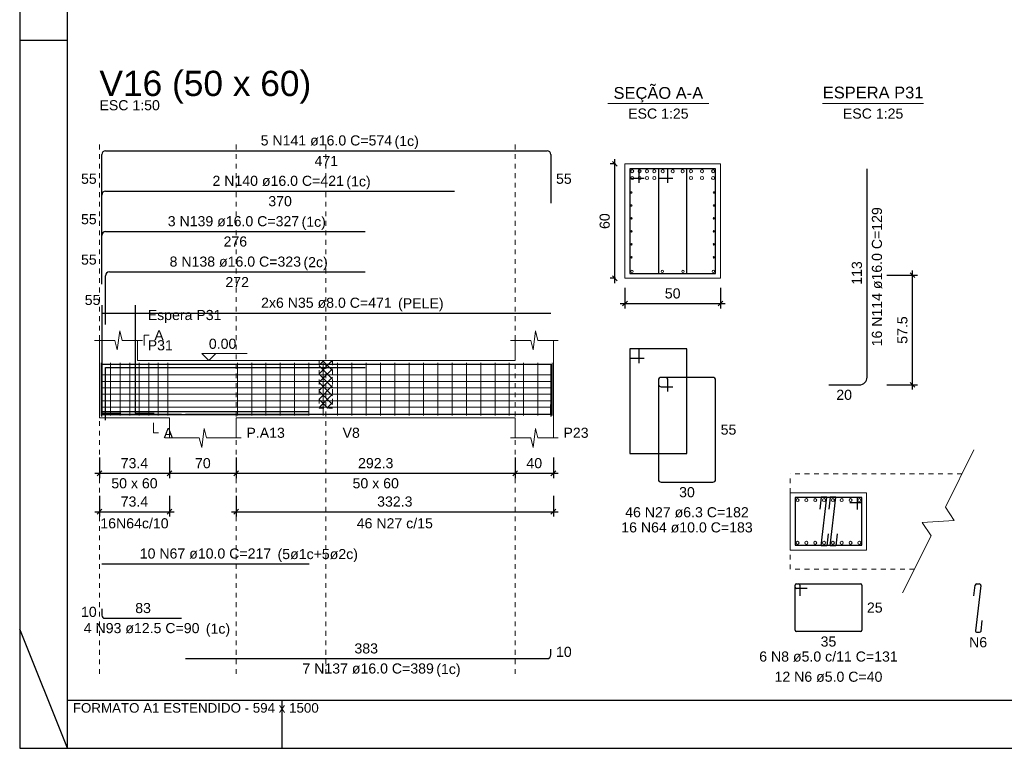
# Model space of a CAD drawing. Header units: millimetres. Extents: x 10 to 1250, y -62 to 528.
# Tile 834 of 909: x 790 to 811, y 69 to 84. Entities that reach past the tile are written whole.
import ezdxf

# ---------------------------------------------------------------- set-up
doc = ezdxf.new("R2010")
doc.units = ezdxf.units.MM
doc.header["$LTSCALE"] = 0.05
doc.linetypes.add('DOT', pattern=[6.35, 0, -6.35])
for name, color, linetype, lineweight in [('Descrição da armadura', 7, 'Continuous', 5), ('DT-Arm complementar', 5, 'Continuous', 5), ('DT-Barras na forma', 2, 'Continuous', 30), ('DT-Barras no corte', 5, 'Continuous', 5), ('DT-Barras rebatidas', 2, 'Continuous', 30), ('DT-Cotas', 9, 'Continuous', 5), ('DT-Forma', 5, 'Continuous', 5), ('DT-Hachura intersecção vigas', 9, 'Continuous', 5), ('DT-Pontilhado', 9, 'DOT', 5), ('DT-Textos', 7, 'Continuous', 5), ('DT-Título', 3, 'Continuous', 20), ('Textos armaduras', 7, 'Continuous', 5)]:
    doc.layers.add(name, color=color, linetype=linetype, lineweight=lineweight)
doc.layers.add('FOLHA_PADRÃO', color=7, linetype='Continuous')
doc.styles.add('Arial', font='arial.ttf')
doc.styles.get("Standard").update_dxf_attribs({"font": 'arial.ttf'})
doc.dimstyles.new('UM_25.000000', dxfattribs={"dimtxt": 0.18, "dimasz": 0.1, "dimexe": 0.1, "dimexo": 0.2, "dimgap": 0, "dimtad": 1, "dimtih": 1, "dimtoh": 1, "dimdec": 1, "dimlfac": 25, "dimzin": 0, "dimdsep": 46, "dimtxsty": 'Standard', "dimcen": 0.09, "dimdle": 0.1, "dimadec": 1, "dimazin": 2, "dimtfac": 1, "dimtdec": 4, "dimtofl": 0, "dimtmove": 0, "dimatfit": 3, "dimfxl": 1, "dimtolj": 1, "dimarcsym": 0})
doc.dimstyles.new('UM_50.000000', dxfattribs={"dimtxt": 0.18, "dimasz": 0.1, "dimexe": 0.1, "dimexo": 0.2, "dimgap": 0.1, "dimtad": 1, "dimdec": 1, "dimlfac": 50, "dimzin": 0, "dimdsep": 46, "dimtxsty": 'Standard', "dimblk": 'OBLIQUE', "dimcen": 0.09, "dimdle": 0.1, "dimadec": 1, "dimazin": 2, "dimtfac": 1, "dimtdec": 1, "dimtofl": 0, "dimtmove": 0, "dimatfit": 3, "dimldrblk": 'OBLIQUE', "dimfxl": 1, "dimtolj": 1, "dimarcsym": 1})

# ---------------------------------------------------------------- blocks, each defined once
blk = doc.blocks.new('A1EST. 1500')
at = {"layer": 'FOLHA_PADRÃO', "color": 1, "linetype": 'Continuous'}
for p, q in [((0, 59.4), (0, 0)), ((1, 0), (1, 1)), ((5.5, 0), (5.5, 1)), ((0, 0), (150.008, 0))]:
    blk.add_line(p, q, dxfattribs=at)
at = {"layer": 'FOLHA_PADRÃO', "color": 1}
for p, q in [((1, 14.85), (0, 14.85)), ((1, 0), (0, 2.5))]:
    blk.add_line(p, q, dxfattribs=at)
at = {"layer": 'FOLHA_PADRÃO', "color": 6, "linetype": 'Continuous'}
blk.add_lwpolyline([(149, 58.4), (149, 1), (1, 1), (1, 58.4), (149, 58.4)], dxfattribs=at)
at = {"layer": 'FOLHA_PADRÃO', "color": 7, "style": 'Arial'}
blk.add_text('FORMATO A1 ESTENDIDO - 594 x 1500', height=0.2, dxfattribs=at).set_placement((1.114, 0.748))
blk = doc.blocks.new('_Oblique')
at = {"color": 0, "linetype": 'ByBlock', "lineweight": -2}
blk.add_line((-0.5, -0.5), (0.5, 0.5), dxfattribs=at)
blk = doc.blocks.new('*D1218')
at = {"layer": 'Defpoints', "color": 0, "transparency": 16777216}
for p in [(791.947, 74.831), (793.415, 74.831), (793.415, 74.301)]:
    blk.add_point(p, dxfattribs=at)
at = {"layer": 'DT-Cotas', "color": 0, "lineweight": -2, "transparency": 16777216}
for p, q in [((791.947, 74.631), (791.947, 74.201)), ((793.415, 74.631), (793.415, 74.201)), ((791.847, 74.301), (793.515, 74.301))]:
    blk.add_line(p, q, dxfattribs=at)
at = {"layer": 'DT-Cotas', "color": 0, "lineweight": -2, "transparency": 16777216, "xscale": 0.1, "yscale": 0.1, "zscale": 0.1, "rotation": 180}
blk.add_blockref('_Oblique', (791.947, 74.301), dxfattribs=at)
at = {"layer": 'DT-Cotas', "color": 0, "lineweight": -2, "transparency": 16777216, "xscale": 0.1, "yscale": 0.1, "zscale": 0.1}
blk.add_blockref('_Oblique', (793.415, 74.301), dxfattribs=at)
at = {"layer": 'DT-Cotas', "transparency": 16777216, "insert": (792.681, 74.513), "char_height": 0.2118, "attachment_point": 5, "rotation": 0.0057, "style": 'Arial'}
blk.add_mtext('\\A1;73.4', dxfattribs=at)
blk = doc.blocks.new('*D1219')
at = {"layer": 'Defpoints', "color": 0, "transparency": 16777216}
for p in [(793.415, 74.831), (794.815, 74.831), (794.815, 74.301)]:
    blk.add_point(p, dxfattribs=at)
at = {"layer": 'DT-Cotas', "color": 0, "lineweight": -2, "transparency": 16777216}
for p, q in [((793.415, 74.631), (793.415, 74.201)), ((794.815, 74.631), (794.815, 74.201)), ((793.315, 74.301), (794.915, 74.301))]:
    blk.add_line(p, q, dxfattribs=at)
at = {"layer": 'DT-Cotas', "color": 0, "lineweight": -2, "transparency": 16777216, "xscale": 0.1, "yscale": 0.1, "zscale": 0.1, "rotation": 180}
blk.add_blockref('_Oblique', (793.415, 74.301), dxfattribs=at)
at = {"layer": 'DT-Cotas', "color": 0, "lineweight": -2, "transparency": 16777216, "xscale": 0.1, "yscale": 0.1, "zscale": 0.1}
blk.add_blockref('_Oblique', (794.815, 74.301), dxfattribs=at)
at = {"layer": 'DT-Cotas', "transparency": 16777216, "insert": (794.115, 74.513), "char_height": 0.2118, "attachment_point": 5, "rotation": 0.0057, "style": 'Arial'}
blk.add_mtext('\\A1;70', dxfattribs=at)
blk = doc.blocks.new('*D1220')
at = {"layer": 'Defpoints', "color": 0, "transparency": 16777216}
for p in [(794.815, 74.831), (800.661, 74.831), (800.661, 74.301)]:
    blk.add_point(p, dxfattribs=at)
at = {"layer": 'DT-Cotas', "color": 0, "lineweight": -2, "transparency": 16777216}
for p, q in [((794.815, 74.631), (794.815, 74.201)), ((800.661, 74.631), (800.661, 74.201)), ((794.715, 74.301), (800.761, 74.301))]:
    blk.add_line(p, q, dxfattribs=at)
at = {"layer": 'DT-Cotas', "color": 0, "lineweight": -2, "transparency": 16777216, "xscale": 0.1, "yscale": 0.1, "zscale": 0.1, "rotation": 180}
blk.add_blockref('_Oblique', (794.815, 74.301), dxfattribs=at)
at = {"layer": 'DT-Cotas', "color": 0, "lineweight": -2, "transparency": 16777216, "xscale": 0.1, "yscale": 0.1, "zscale": 0.1}
blk.add_blockref('_Oblique', (800.661, 74.301), dxfattribs=at)
at = {"layer": 'DT-Cotas', "transparency": 16777216, "insert": (797.738, 74.513), "char_height": 0.2118, "attachment_point": 5, "rotation": 0.0057, "style": 'Arial'}
blk.add_mtext('\\A1;292.3', dxfattribs=at)
blk = doc.blocks.new('*D1221')
at = {"layer": 'Defpoints', "color": 0, "transparency": 16777216}
for p in [(800.661, 74.831), (801.461, 74.831), (801.461, 74.301)]:
    blk.add_point(p, dxfattribs=at)
at = {"layer": 'DT-Cotas', "color": 0, "lineweight": -2, "transparency": 16777216}
for p, q in [((800.661, 74.631), (800.661, 74.201)), ((801.461, 74.631), (801.461, 74.201)), ((800.561, 74.301), (801.561, 74.301))]:
    blk.add_line(p, q, dxfattribs=at)
at = {"layer": 'DT-Cotas', "color": 0, "lineweight": -2, "transparency": 16777216, "xscale": 0.1, "yscale": 0.1, "zscale": 0.1, "rotation": 180}
blk.add_blockref('_Oblique', (800.661, 74.301), dxfattribs=at)
at = {"layer": 'DT-Cotas', "color": 0, "lineweight": -2, "transparency": 16777216, "xscale": 0.1, "yscale": 0.1, "zscale": 0.1}
blk.add_blockref('_Oblique', (801.461, 74.301), dxfattribs=at)
at = {"layer": 'DT-Cotas', "transparency": 16777216, "insert": (801.061, 74.513), "char_height": 0.2118, "attachment_point": 5, "rotation": 0.0057, "style": 'Arial'}
blk.add_mtext('\\A1;40', dxfattribs=at)
blk = doc.blocks.new('*D1222')
at = {"layer": 'Defpoints', "color": 0, "transparency": 16777216}
for p in [(791.947, 74.026), (793.415, 74.026), (793.415, 73.496)]:
    blk.add_point(p, dxfattribs=at)
at = {"layer": 'DT-Cotas', "color": 0, "lineweight": -2, "transparency": 16777216}
for p, q in [((791.947, 73.826), (791.947, 73.396)), ((793.415, 73.826), (793.415, 73.396)), ((791.847, 73.496), (793.515, 73.496))]:
    blk.add_line(p, q, dxfattribs=at)
at = {"layer": 'DT-Cotas', "color": 0, "lineweight": -2, "transparency": 16777216, "xscale": 0.1, "yscale": 0.1, "zscale": 0.1, "rotation": 180}
blk.add_blockref('_Oblique', (791.947, 73.496), dxfattribs=at)
at = {"layer": 'DT-Cotas', "color": 0, "lineweight": -2, "transparency": 16777216, "xscale": 0.1, "yscale": 0.1, "zscale": 0.1}
blk.add_blockref('_Oblique', (793.415, 73.496), dxfattribs=at)
at = {"layer": 'DT-Cotas', "transparency": 16777216, "insert": (792.681, 73.708), "char_height": 0.2118, "attachment_point": 5, "rotation": 0.0057, "style": 'Arial'}
blk.add_mtext('\\A1;73.4', dxfattribs=at)
blk = doc.blocks.new('*D1223')
at = {"layer": 'Defpoints', "color": 0, "transparency": 16777216}
for p in [(794.815, 74.026), (801.461, 74.026), (801.461, 73.496)]:
    blk.add_point(p, dxfattribs=at)
at = {"layer": 'DT-Cotas', "color": 0, "lineweight": -2, "transparency": 16777216}
for p, q in [((794.815, 73.826), (794.815, 73.396)), ((801.461, 73.826), (801.461, 73.396)), ((794.715, 73.496), (801.561, 73.496))]:
    blk.add_line(p, q, dxfattribs=at)
at = {"layer": 'DT-Cotas', "color": 0, "lineweight": -2, "transparency": 16777216, "xscale": 0.1, "yscale": 0.1, "zscale": 0.1, "rotation": 180}
blk.add_blockref('_Oblique', (794.815, 73.496), dxfattribs=at)
at = {"layer": 'DT-Cotas', "color": 0, "lineweight": -2, "transparency": 16777216, "xscale": 0.1, "yscale": 0.1, "zscale": 0.1}
blk.add_blockref('_Oblique', (801.461, 73.496), dxfattribs=at)
at = {"layer": 'DT-Cotas', "transparency": 16777216, "insert": (798.138, 73.708), "char_height": 0.2118, "attachment_point": 5, "rotation": 0.0057, "style": 'Arial'}
blk.add_mtext('\\A1;332.3', dxfattribs=at)
blk = doc.blocks.new('*D1215')
at = {"layer": 'Defpoints', "color": 0, "transparency": 16777216}
for p in [(802.75, 80.791), (802.962, 80.791), (802.962, 78.391)]:
    blk.add_point(p, dxfattribs=at)
at = {"layer": 'DT-Cotas', "color": 0, "lineweight": -2, "transparency": 16777216}
for p, q in [((802.762, 80.791), (802.65, 80.791)), ((802.75, 78.291), (802.75, 80.891)), ((802.762, 78.391), (802.65, 78.391))]:
    blk.add_line(p, q, dxfattribs=at)
at = {"layer": 'DT-Cotas', "color": 0, "lineweight": -2, "transparency": 16777216, "xscale": 0.1, "yscale": 0.1, "zscale": 0.1}
for p, rotation in [((802.75, 80.791), 90), ((802.75, 78.391), 270)]:
    blk.add_blockref('_Oblique', p, dxfattribs=dict(at, rotation=rotation))
at = {"layer": 'DT-Cotas', "transparency": 16777216, "insert": (802.538, 79.591), "char_height": 0.2118, "attachment_point": 5, "rotation": 90, "style": 'Arial'}
blk.add_mtext('\\A1;60', dxfattribs=at)
blk = doc.blocks.new('*D1216')
at = {"layer": 'Defpoints', "color": 0, "transparency": 16777216}
for p in [(802.962, 78.391), (804.962, 78.391), (804.962, 77.861)]:
    blk.add_point(p, dxfattribs=at)
at = {"layer": 'DT-Cotas', "color": 0, "lineweight": -2, "transparency": 16777216}
for p, q in [((802.962, 78.191), (802.962, 77.761)), ((804.962, 78.191), (804.962, 77.761)), ((802.862, 77.861), (805.062, 77.861))]:
    blk.add_line(p, q, dxfattribs=at)
at = {"layer": 'DT-Cotas', "color": 0, "lineweight": -2, "transparency": 16777216, "xscale": 0.1, "yscale": 0.1, "zscale": 0.1, "rotation": 180}
blk.add_blockref('_Oblique', (802.962, 77.861), dxfattribs=at)
at = {"layer": 'DT-Cotas', "color": 0, "lineweight": -2, "transparency": 16777216, "xscale": 0.1, "yscale": 0.1, "zscale": 0.1}
blk.add_blockref('_Oblique', (804.962, 77.861), dxfattribs=at)
at = {"layer": 'DT-Cotas', "transparency": 16777216, "insert": (803.962, 78.073), "char_height": 0.2118, "attachment_point": 5, "rotation": 0.0057, "style": 'Arial'}
blk.add_mtext('\\A1;50', dxfattribs=at)
blk = doc.blocks.new('*D1230')
at = {"layer": 'Defpoints', "color": 0, "transparency": 16777216}
for p in [(808.248, 78.456), (808.99, 78.456), (808.248, 76.156)]:
    blk.add_point(p, dxfattribs=at)
at = {"layer": 'DT-Cotas', "color": 0, "lineweight": -2, "transparency": 16777216}
for p, q in [((808.448, 78.456), (809.09, 78.456)), ((808.99, 76.056), (808.99, 78.556)), ((808.448, 76.156), (809.09, 76.156))]:
    blk.add_line(p, q, dxfattribs=at)
at = {"layer": 'DT-Cotas', "color": 0, "lineweight": -2, "transparency": 16777216, "xscale": 0.1, "yscale": 0.1, "zscale": 0.1}
for p, rotation in [((808.99, 78.456), 90), ((808.99, 76.156), 270)]:
    blk.add_blockref('_Oblique', p, dxfattribs=dict(at, rotation=rotation))
at = {"layer": 'DT-Cotas', "transparency": 16777216, "insert": (808.778, 77.306), "char_height": 0.2118, "attachment_point": 5, "rotation": 90, "style": 'Arial'}
blk.add_mtext('\\A1;57.5', dxfattribs=at)

msp = doc.modelspace()

# ---------------------------------------------------------------- hatches: boundary and pattern name
at = {"layer": 'DT-Hachura intersecção vigas', "linetype": 'Continuous'}
h = msp.add_hatch(dxfattribs=at)
h.set_pattern_fill('ANSI37', color=256, style=0)
h.set_pattern_definition([(45, (788.06101, 54.64176), (-0.08838835, 0.08838835), []), (135, (788.06101, 54.64176), (-0.08838835, -0.08838835), [])])
h.paths.add_polyline_path([(796.5509, 75.666), (796.8309, 75.666), (796.8309, 76.666), (796.5509, 76.666), (796.5509, 75.666)])

# ---------------------------------------------------------------- linework, layer by layer
at = {"layer": 'DT-Arm complementar'}
for p, q in [((791.9811, 75.516), (791.9811, 76.616)), ((792.1811, 75.516), (792.1811, 76.616)), ((792.3811, 75.516), (792.3811, 76.616)), ((792.5811, 75.516), (792.5811, 76.616)), ((792.7811, 75.516), (792.7811, 76.616)), ((792.9811, 75.516), (792.9811, 76.616)), ((793.1811, 75.516), (793.1811, 76.616)), ((793.3811, 75.516), (793.3811, 76.616)), ((794.8381, 75.516), (794.8381, 76.616)), ((795.1381, 75.516), (795.1381, 76.616)), ((795.4381, 75.516), (795.4381, 76.616)), ((795.7381, 75.516), (795.7381, 76.616)), ((796.0381, 75.516), (796.0381, 76.616)), ((796.3381, 75.516), (796.3381, 76.616)), ((796.6381, 75.516), (796.6381, 76.616)), ((796.9381, 75.516), (796.9381, 76.616)), ((797.2381, 75.516), (797.2381, 76.616)), ((797.5381, 75.516), (797.5381, 76.616)), ((797.8381, 75.516), (797.8381, 76.616)), ((798.1381, 75.516), (798.1381, 76.616)), ((798.4381, 75.516), (798.4381, 76.616)), ((798.7381, 75.516), (798.7381, 76.616)), ((799.0381, 75.516), (799.0381, 76.616)), ((799.3381, 75.516), (799.3381, 76.616)), ((799.6381, 75.516), (799.6381, 76.616)), ((799.9381, 75.516), (799.9381, 76.616)), ((800.2381, 75.516), (800.2381, 76.616)), ((800.5381, 75.516), (800.5381, 76.616)), ((800.8381, 75.516), (800.8381, 76.616)), ((801.1381, 75.516), (801.1381, 76.616)), ((801.4381, 75.516), (801.4381, 76.616)), ((791.9969, 76.3662), (801.4109, 76.3662)), ((791.9969, 76.2303), (801.4109, 76.2303)), ((791.9969, 76.0945), (801.4109, 76.0945)), ((791.9969, 75.9586), (801.4109, 75.9586)), ((791.9969, 75.8227), (801.4109, 75.8227)), ((791.9969, 75.6869), (801.4109, 75.6869))]:
    msp.add_line(p, q, dxfattribs=at)
at = {"layer": 'DT-Barras na forma'}
for p, q in [((803.2618, 80.6909), (803.0618, 80.6909)), ((803.0618, 80.6909), (803.0618, 78.4909)), ((804.2618, 80.6909), (803.0618, 80.6909)), ((803.0618, 80.6909), (803.0618, 80.4909)), ((803.0618, 80.4909), (803.3618, 80.4909)), ((803.2618, 80.3909), (803.2618, 80.6909)), ((803.8618, 80.6909), (803.6618, 80.6909)), ((803.6618, 80.6909), (803.6618, 78.4909)), ((804.8618, 80.6909), (803.6618, 80.6909)), ((803.6618, 80.6909), (803.6618, 80.4909)), ((803.6618, 80.4909), (803.9618, 80.4909)), ((803.8618, 80.3909), (803.8618, 80.6909)), ((804.2618, 78.4909), (804.2618, 80.6909)), ((804.8618, 78.4909), (804.8618, 80.6909)), ((803.0618, 78.4909), (804.2618, 78.4909)), ((803.6618, 78.4909), (804.8618, 78.4909))]:
    msp.add_line(p, q, dxfattribs=at)
for points in [[(791.9969, 77.8315), (791.9969, 75.564), (792.3969, 75.564)], [(792.6969, 77.8315), (792.6969, 75.564), (793.0969, 75.564)], [(791.9969, 75.49), (791.9969, 76.59), (797.5153, 76.59)], [(791.9969, 75.49), (791.9969, 76.59), (799.3909, 76.59)], [(791.9969, 75.49), (791.9969, 76.59), (801.4109, 76.59), (801.4109, 75.49)], [(792.0745, 75.418), (792.0745, 76.518), (797.5153, 76.518)], [(793.7478, 75.542), (801.4109, 75.542), (801.4109, 75.742)], [(791.9969, 75.7385), (791.9969, 75.5385), (793.6653, 75.5385)], [(791.9969, 75.596), (796.3422, 75.596)], [(791.9969, 75.536), (796.3422, 75.536)], [(807.6775, 73.6911), (807.9275, 73.6911), (807.9275, 73.7911), (806.5275, 73.7911), (806.5275, 72.7911), (807.9275, 72.7911), (807.9275, 73.7911), (807.8275, 73.7911), (807.8275, 73.5411)], [(807.2214, 73.0315), (807.1929, 72.7831), (807.0761, 72.7831), (807.1929, 73.7991), (807.0761, 73.7991), (807.0475, 73.5507)], [(807.4074, 73.0315), (807.3789, 72.7831), (807.2621, 72.7831), (807.3789, 73.7991), (807.2621, 73.7991), (807.2335, 73.5507)]]:
    msp.add_lwpolyline(points, dxfattribs=at)
at = {"layer": 'DT-Barras no corte'}
for centre, radius in [((803.1138, 80.6389), 0.032), ((803.1138, 80.4949), 0.032), ((803.2684, 80.6389), 0.032), ((803.2684, 80.4949), 0.032), ((803.4229, 80.6389), 0.032), ((803.4229, 80.4949), 0.032), ((803.5775, 80.6389), 0.032), ((803.5775, 80.4949), 0.032), ((803.7527, 80.6389), 0.032), ((803.9618, 80.6389), 0.032), ((804.1708, 80.6389), 0.032), ((804.346, 80.6389), 0.032), ((804.346, 80.4949), 0.032), ((804.5779, 80.6389), 0.032), ((804.5779, 80.4949), 0.032), ((804.5779, 80.4949), 0.032), ((804.8098, 80.6389), 0.032), ((804.8098, 80.4949), 0.032), ((803.0978, 80.1911), 0.016), ((804.8258, 80.1911), 0.016), ((803.0978, 79.9194), 0.016), ((804.8258, 79.9194), 0.016), ((803.0978, 79.6477), 0.016), ((804.8258, 79.6477), 0.016), ((803.0978, 79.376), 0.016), ((804.8258, 79.376), 0.016), ((803.0978, 79.1043), 0.016), ((804.8258, 79.1043), 0.016), ((803.0978, 78.8326), 0.016), ((804.8258, 78.8326), 0.016), ((803.1068, 78.5359), 0.025), ((803.7457, 78.5359), 0.025), ((804.1778, 78.5359), 0.025), ((804.8168, 78.5359), 0.025), ((806.5795, 73.7391), 0.032), ((806.7645, 73.7391), 0.032), ((806.9495, 73.7391), 0.032), ((807.1345, 73.7391), 0.032), ((807.3205, 73.7391), 0.032), ((807.5055, 73.7391), 0.032), ((807.6905, 73.7391), 0.032), ((807.8755, 73.7391), 0.032), ((806.5795, 72.8431), 0.032), ((806.7645, 72.8431), 0.032), ((806.9495, 72.8431), 0.032), ((807.1345, 72.8431), 0.032), ((807.3205, 72.8431), 0.032), ((807.5055, 72.8431), 0.032), ((807.6905, 72.8431), 0.032), ((807.8755, 72.8431), 0.032)]:
    msp.add_circle(centre, radius, dxfattribs=at)
at = {"layer": 'DT-Barras rebatidas'}
for p, q in [((791.9969, 79.9661), (791.9969, 80.9861)), ((792.0769, 81.0661), (801.3309, 81.0661)), ((801.4109, 80.9861), (801.4109, 79.9661)), ((808.0366, 76.316), (808.0366, 80.6909)), ((791.9969, 79.1189), (791.9969, 80.1389)), ((792.0769, 80.2189), (799.3909, 80.2189)), ((791.9969, 78.2717), (791.9969, 79.2917)), ((792.0769, 79.3717), (797.5153, 79.3717)), ((792.0745, 77.4245), (792.0745, 78.4445)), ((792.1545, 78.5245), (797.5153, 78.5245)), ((791.9969, 77.6615), (801.4109, 77.6615)), ((803.2618, 76.9142), (803.0618, 76.9142)), ((803.0618, 76.9142), (803.0618, 74.7142)), ((804.2618, 76.9142), (803.0618, 76.9142)), ((803.0618, 76.9142), (803.0618, 76.7142)), ((803.2618, 76.6142), (803.2618, 76.9142)), ((804.2618, 74.7142), (804.2618, 76.9142)), ((803.0618, 76.7142), (803.3618, 76.7142)), ((803.6618, 76.2542), (803.6618, 74.1742)), ((803.6618, 76.2542), (803.6618, 76.1742)), ((803.8018, 76.3142), (803.7218, 76.3142)), ((804.8018, 76.3142), (803.7218, 76.3142)), ((803.8618, 76.0142), (803.8618, 76.2542)), ((804.8618, 74.1742), (804.8618, 76.2542)), ((807.2366, 76.156), (807.8766, 76.156)), ((803.7218, 76.1142), (803.9618, 76.1142)), ((803.0618, 74.7142), (804.2618, 74.7142)), ((803.7218, 74.1142), (804.8018, 74.1142)), ((791.9969, 72.4014), (796.3422, 72.4014)), ((806.5275, 71.9117), (806.5275, 71.9517)), ((806.5275, 71.0117), (806.5275, 71.9517)), ((806.5575, 71.9817), (807.8975, 71.9817)), ((806.5575, 71.9817), (806.5975, 71.9817)), ((806.7775, 71.8817), (806.5575, 71.8817)), ((806.6275, 71.9517), (806.6275, 71.7317)), ((807.9275, 71.9517), (807.9275, 71.0117)), ((810.2775, 71.7334), (810.303, 71.9552)), ((810.419, 71.9483), (810.3099, 70.9992)), ((810.3328, 71.9817), (810.3892, 71.9817)), ((791.9969, 71.4602), (791.9969, 71.3227)), ((792.0594, 71.2602), (793.6653, 71.2602)), ((810.4259, 70.9923), (810.4514, 71.2141)), ((807.8975, 70.9817), (806.5575, 70.9817)), ((810.3397, 70.9657), (810.3961, 70.9657)), ((801.4109, 70.493), (801.4109, 70.613)), ((793.7478, 70.413), (801.3309, 70.413))]:
    msp.add_line(p, q, dxfattribs=at)
for centre, radius, start, end in [((792.0769, 80.9861), 0.08, 90, 180), ((801.3309, 80.9861), 0.08, 0, 90), ((792.0769, 80.1389), 0.08, 90, 180), ((792.0769, 79.2917), 0.08, 90, 180), ((792.1545, 78.4445), 0.08, 90, 180), ((803.7218, 76.2542), 0.06, 90, 180), ((803.7218, 76.2542), 0.06, 90, 180), ((803.7218, 76.1742), 0.06, 180, 270), ((803.8018, 76.2542), 0.06, 0, 90), ((804.8018, 76.2542), 0.06, 0, 90), ((807.8766, 76.316), 0.16, 270, 0), ((803.7218, 74.1742), 0.06, 180, 270), ((804.8018, 74.1742), 0.06, 270, 0), ((806.5575, 71.9517), 0.03, 90, 180), ((806.5575, 71.9517), 0.03, 90, 180), ((806.5575, 71.9117), 0.03, 180, 270), ((806.5975, 71.9517), 0.03, 0, 90), ((807.8975, 71.9517), 0.03, 0, 90), ((810.3328, 71.9517), 0.03, 90, 173.44203), ((810.3892, 71.9517), 0.03, 353.44203, 90), ((792.0594, 71.3227), 0.0625, 180, 270), ((806.5575, 71.0117), 0.03, 180, 270), ((807.8975, 71.0117), 0.03, 270, 0), ((810.3397, 70.9957), 0.03, 173.44203, 270), ((810.3961, 70.9957), 0.03, 270, 353.44203), ((801.3309, 70.493), 0.08, 270, 0)]:
    msp.add_arc(centre, radius, start, end, dxfattribs=at)
at = {"layer": 'DT-Forma'}
for p, q in [((804.9618, 80.7909), (802.9618, 80.7909)), ((802.9618, 80.7909), (802.9618, 80.7909)), ((802.9618, 80.7909), (802.9618, 78.3909)), ((804.9618, 78.3909), (804.9618, 80.7909)), ((804.9618, 80.7909), (804.9618, 80.7909)), ((802.9618, 78.3909), (804.9618, 78.3909)), ((802.9618, 78.3909), (802.9618, 78.3909)), ((804.9618, 78.3909), (804.9618, 78.3909)), ((792.3219, 76.8896), (792.3719, 77.2896)), ((792.3719, 77.2896), (792.4219, 77.0896)), ((801.0359, 76.8896), (801.0859, 77.2896)), ((801.0859, 77.2896), (801.1359, 77.0896)), ((791.8469, 77.0896), (792.2719, 77.0896)), ((791.9469, 76.666), (791.9469, 77.0896)), ((792.2719, 77.0896), (792.3219, 76.8896)), ((792.4219, 77.0896), (792.8469, 77.0896)), ((792.7469, 77.0896), (792.7469, 76.666)), ((800.5609, 77.0896), (800.9859, 77.0896)), ((800.6609, 76.666), (800.6609, 77.0896)), ((800.9859, 77.0896), (801.0359, 76.8896)), ((801.1359, 77.0896), (801.5609, 77.0896)), ((801.4609, 77.0896), (801.4609, 76.666)), ((792.7469, 76.666), (793.4153, 76.666)), ((793.4153, 76.666), (794.8153, 76.666)), ((794.8153, 76.666), (796.5509, 76.666)), ((796.5509, 76.666), (796.8309, 76.666)), ((796.8309, 76.666), (800.6609, 76.666)), ((791.9469, 75.466), (792.7469, 75.466)), ((792.7469, 75.466), (793.4153, 75.466)), ((793.4153, 75.466), (793.4153, 75.0424)), ((794.8153, 75.0424), (794.8153, 75.466)), ((794.8153, 75.466), (796.5509, 75.466)), ((796.5509, 75.466), (796.8309, 75.466)), ((796.8309, 75.466), (800.6609, 75.466)), ((800.6609, 75.466), (800.6609, 75.0424)), ((801.4609, 75.0424), (801.4609, 75.466)), ((794.0903, 74.8424), (794.1403, 75.2424)), ((794.1403, 75.2424), (794.1903, 75.0424)), ((801.0359, 74.8424), (801.0859, 75.2424)), ((801.0859, 75.2424), (801.1359, 75.0424)), ((793.3153, 75.0424), (794.0403, 75.0424)), ((794.0403, 75.0424), (794.0903, 74.8424)), ((794.1903, 75.0424), (794.9153, 75.0424)), ((800.5609, 75.0424), (800.9859, 75.0424)), ((800.9859, 75.0424), (801.0359, 74.8424)), ((801.1359, 75.0424), (801.5609, 75.0424))]:
    msp.add_line(p, q, dxfattribs=at)
at = {"layer": 'DT-Forma', "linetype": 'Continuous'}
for p, q in [((791.9469, 75.466), (791.9469, 76.666)), ((801.4609, 76.666), (801.4609, 75.466))]:
    msp.add_line(p, q, dxfattribs=at)
at = {"layer": 'DT-Forma'}
msp.add_lwpolyline([(808.7775, 71.7911), (809.3775, 72.9911), (809.1927, 73.271), (809.8623, 73.3112), (809.6775, 73.5911), (810.2775, 74.7911)], dxfattribs=at)
at = {"layer": 'DT-Forma', "linetype": 'DOT', "ltscale": 0.2}
for points in [[(810.0275, 74.2911), (806.4275, 74.2911)], [(806.4275, 72.2911), (806.4275, 74.2911)], [(809.0275, 72.2911), (806.4275, 72.2911)]]:
    msp.add_lwpolyline(points, dxfattribs=at)
at = {"layer": 'DT-Forma'}
msp.add_lwpolyline([(806.4275, 73.8911), (806.4275, 72.6911), (808.0275, 72.6911), (808.0275, 73.8911), (806.4275, 73.8911)], close=True, dxfattribs=at)
at = {"layer": 'DT-Pontilhado', "ltscale": 0.2}
for p, q in [((791.9469, 70.0953), (791.9469, 81.2779)), ((794.8153, 70.0953), (794.8153, 81.2779)), ((796.6909, 70.0953), (796.6909, 81.2779)), ((800.6609, 70.0953), (800.6609, 81.2779)), ((796.5509, 76.666), (796.5509, 75.666)), ((796.8309, 76.666), (796.8309, 75.666)), ((796.5509, 75.666), (796.8309, 75.666))]:
    msp.add_line(p, q, dxfattribs=at)
at = {"layer": 'DT-Textos'}
for p, q in [((802.6028, 82.0558), (804.7208, 82.0558)), ((807.1041, 82.0558), (809.2221, 82.0558))]:
    msp.add_line(p, q, dxfattribs=at)
for points in [[(792.8858, 76.9837), (792.8858, 77.1955), (792.9917, 77.1955)], [(794.3889, 76.8143), (794.2406, 76.666), (794.0924, 76.8143), (795.0455, 76.8143)], [(793.0811, 75.3601), (793.0811, 75.1483), (793.187, 75.1483)]]:
    msp.add_lwpolyline(points, dxfattribs=at)

# ---------------------------------------------------------------- block references
msp.add_blockref('A1EST. 1500', (790.2755, 68.5322))

# ---------------------------------------------------------------- texts
at = {"layer": 'Descrição da armadura', "linetype": 'Continuous', "char_height": 0.2118, "attachment_point": 8, "line_spacing_factor": 0.798, "style": 'Arial'}
for s, insert, width in [('5 N141 ø16.0 C=574', (796.7039, 81.172), 5.524605), ('2 N140 ø16.0 C=421', (795.6939, 80.3248), 5.524605), ('3 N139 ø16.0 C=327', (794.7561, 79.4776), 5.524605), ('8 N138 ø16.0 C=323', (794.7949, 78.6304), 5.524605), ('2x6 N35 ø8.0 C=471', (796.7039, 77.7674), 5.491291), ('46 N27 ø6.3 C=182', (804.2618, 73.3729), 5.194653), ('16N64c/10', (792.6811, 73.1433), 2.869631), ('46 N27 c/15', (798.1381, 73.1433), 3.199294), ('16 N64 ø10.0 C=183', (804.2618, 73.0552), 5.524605), ('10 N67 ø10.0 C=217', (794.1695, 72.5073), 5.524605), ('4 N93 ø12.5 C=90', (792.8311, 70.9425), 4.8647), ('7 N137 ø16.0 C=389', (797.5793, 70.0953), 5.524605)]:
    msp.add_mtext(s, dxfattribs=dict(at, insert=insert, width=width))
at = {"layer": 'Descrição da armadura', "color": 7, "linetype": 'Continuous', "insert": (808.3543, 78.4234), "char_height": 0.2118, "width": 5.854558, "attachment_point": 8, "rotation": 90, "line_spacing_factor": 0.798, "style": 'Arial'}
msp.add_mtext('16 N114 ø16.0 C=129', dxfattribs=at)
at = {"layer": 'Descrição da armadura', "color": 7, "linetype": 'Continuous', "char_height": 0.2118, "attachment_point": 8, "line_spacing_factor": 0.798, "style": 'Arial'}
for s, insert, width in [('N6', (810.3644, 70.648), 0.758398), ('6 N8 ø5.0 c/11 C=131', (807.2275, 70.3463), 5.820954), ('12 N6 ø5.0 C=40', (807.2275, 69.9227), 4.534748)]:
    msp.add_mtext(s, dxfattribs=dict(at, insert=insert, width=width))
at = {"layer": 'DT-Textos', "line_spacing_factor": 0.798, "style": 'Arial'}
for s, insert, char_height, width, attachment_point in [('SEÇÃO A-A', (803.662, 82.0806), 0.2471, 3.656684, 8), ('ESPERA P31', (808.1631, 82.1617), 0.2471, 4.105532, 8), ('ESC 1:50', (791.9469, 81.9133), 0.2118, 2.874069, 7), ('ESC 1:25', (803.6618, 81.7381), 0.2118, 2.874069, 8), ('ESC 1:25', (808.1631, 81.7381), 0.2118, 2.874069, 8), ('(1c)', (798.132, 81.1018), 0.2118, 1.156382, 7), ('(1c)', (797.122, 80.2548), 0.2118, 1.156382, 7), ('(1c)', (796.184, 79.4078), 0.2118, 1.156382, 7), ('(2c)', (796.223, 78.5608), 0.2118, 1.156382, 7), ('Espera P31', (792.959, 77.4518), 0.2118, 3.508817, 7), ('A', (793.0976, 77.0896), 0.2118, 0.447864, 7), ('0.00', (794.2406, 76.9096), 0.2118, 1.306872, 7), ('P31', (792.9587, 76.8778), 0.2118, 1.194742, 7), ('A', (793.2929, 75.0424), 0.2118, 0.447864, 7), ('P.A13', (795.0271, 75.0424), 0.2118, 1.829162, 7), ('V8', (797.0427, 75.0424), 0.2118, 0.821303, 7), ('P23', (801.6727, 75.0424), 0.2118, 1.194742, 7), ('50 x 60', (792.6811, 73.9834), 0.2118, 2.202601, 8), ('50 x 60', (797.7381, 73.9834), 0.2118, 2.202601, 8), ('(5ø1c+5ø2c)', (795.68, 72.4378), 0.2118, 3.824879, 7), ('(1c)', (794.177, 70.8728), 0.2118, 1.156382, 7), ('(1c)', (799.007, 70.0258), 0.2118, 1.156382, 7)]:
    msp.add_mtext(s, dxfattribs=dict(at, insert=insert, char_height=char_height, width=width, attachment_point=attachment_point))
at = {"layer": 'DT-Textos', "linetype": 'Continuous', "insert": (798.206, 77.6978), "char_height": 0.2118, "width": 2.16424, "attachment_point": 7, "line_spacing_factor": 0.798, "style": 'Arial'}
msp.add_mtext('(PELE)', dxfattribs=at)
at = {"layer": 'DT-Título', "insert": (791.947, 82.0558), "char_height": 0.5295, "width": 9.405915, "attachment_point": 7, "line_spacing_factor": 0.798, "style": 'Arial'}
msp.add_mtext('V16 (50 x 60)', dxfattribs=at)
at = {"layer": 'Textos armaduras', "linetype": 'Continuous', "char_height": 0.2118, "attachment_point": 7, "line_spacing_factor": 0.798, "style": 'Arial'}
for s, insert, width in [('471', (796.4564, 80.7484), 0.989858), ('55', (791.561, 80.3702), 0.659905), ('55', (801.5168, 80.3702), 0.659905), ('370', (795.4864, 79.9012), 0.989858), ('55', (791.561, 79.523), 0.659905), ('276', (794.5486, 79.054), 0.989858), ('55', (791.561, 78.6758), 0.659905), ('272', (794.5874, 78.2068), 0.989858), ('55', (791.6386, 77.8286), 0.659905), ('55', (804.9677, 75.1083), 0.659905), ('30', (804.0968, 73.7965), 0.659905), ('83', (792.6973, 71.3661), 0.659905), ('10', (791.561, 71.2855), 0.659905), ('383', (797.2919, 70.5189), 0.989858), ('10', (801.5168, 70.4471), 0.659905)]:
    msp.add_mtext(s, dxfattribs=dict(at, insert=insert, width=width))
at = {"layer": 'Textos armaduras', "color": 7, "linetype": 'Continuous', "insert": (807.9307, 78.256), "char_height": 0.2118, "width": 0.989858, "attachment_point": 7, "rotation": 90, "line_spacing_factor": 0.798, "style": 'Arial'}
msp.add_mtext('113', dxfattribs=at)
at = {"layer": 'Textos armaduras', "color": 7, "linetype": 'Continuous', "char_height": 0.2118, "width": 0.659905, "attachment_point": 7, "line_spacing_factor": 0.798, "style": 'Arial'}
for s, insert in [('20', (807.3916, 75.8383)), ('25', (808.0334, 71.3758)), ('35', (807.0625, 70.664))]:
    msp.add_mtext(s, dxfattribs=dict(at, insert=insert))

# ---------------------------------------------------------------- dimensions: what is measured, and where the dimension line sits
at = {"layer": 'DT-Cotas'}
for base, p1, p2, picture, middle in [((802.75, 80.7909), (802.9618, 78.3909), (802.9618, 80.7909), '*D1215', (802.5382, 79.5909)), ((808.9897, 78.456), (808.2484, 76.156), (808.2484, 78.456), '*D1230', (808.7779, 77.306))]:
    dim = msp.add_linear_dim(base=base, p1=p1, p2=p2, angle=90, dimstyle='UM_25.000000', override={"dimtxt": 0.2118, "dimasz": 0.1, "dimexe": 0.1, "dimexo": 0.2, "dimtad": 1, "dimtih": 0, "dimtoh": 0, "dimdec": 1, "dimlfac": 25, "dimzin": 8, "dimtxsty": 'Arial', "dimblk": 'Oblique', "dimblk1": 'Oblique', "dimblk2": 'Oblique', "dimsah": 1, "dimdle": 0.1, "dimse1": 0, "dimse2": 0, "dimclrt": 256, "dimadec": 1, "dimazin": 3, "dimtmove": 2, "dimldrblk": 'Oblique'}, dxfattribs=at)
    dim.commit()
    dim.dimension.update_dxf_attribs({"geometry": picture, "text_midpoint": middle, "dimtype": 160, "text_rotation": 90})
for base, p1, p2, dimstyle, override, picture, middle in [((804.9618, 77.8614), (802.9618, 78.3909), (804.9618, 78.3909), 'UM_25.000000', {"dimtxt": 0.2118, "dimasz": 0.1, "dimexe": 0.1, "dimexo": 0.2, "dimtad": 1, "dimtih": 0, "dimtoh": 0, "dimdec": 1, "dimlfac": 25, "dimzin": 8, "dimtxsty": 'Arial', "dimblk": 'Oblique', "dimblk1": 'Oblique', "dimblk2": 'Oblique', "dimsah": 1, "dimdle": 0.1, "dimse1": 0, "dimse2": 0, "dimclrt": 256, "dimadec": 1, "dimazin": 3, "dimtmove": 2, "dimldrblk": 'Oblique'}, '*D1216', (803.9618, 78.0732)), ((793.4153, 74.3011), (791.9469, 74.8306), (793.4153, 74.8306), 'UM_50.000000', {"dimtxt": 0.2118, "dimasz": 0.1, "dimexe": 0.1, "dimexo": 0.2, "dimtad": 1, "dimtih": 0, "dimtoh": 0, "dimdec": 1, "dimlfac": 50, "dimzin": 8, "dimtxsty": 'Arial', "dimblk": 'Oblique', "dimblk1": 'Oblique', "dimblk2": 'Oblique', "dimsah": 1, "dimdle": 0.1, "dimse1": 0, "dimse2": 0, "dimclrt": 256, "dimadec": 1, "dimazin": 3, "dimtmove": 2, "dimldrblk": 'Oblique'}, '*D1218', (792.6811, 74.5129)), ((794.8153, 74.3011), (793.4153, 74.8306), (794.8153, 74.8306), 'UM_50.000000', {"dimtxt": 0.2118, "dimasz": 0.1, "dimexe": 0.1, "dimexo": 0.2, "dimtad": 1, "dimtih": 0, "dimtoh": 0, "dimdec": 1, "dimlfac": 50, "dimzin": 8, "dimtxsty": 'Arial', "dimblk": 'Oblique', "dimblk1": 'Oblique', "dimblk2": 'Oblique', "dimsah": 1, "dimdle": 0.1, "dimse1": 0, "dimse2": 0, "dimclrt": 256, "dimadec": 1, "dimazin": 3, "dimtmove": 2, "dimldrblk": 'Oblique'}, '*D1219', (794.1153, 74.5129)), ((800.6609, 74.3011), (794.8153, 74.8306), (800.6609, 74.8306), 'UM_50.000000', {"dimtxt": 0.2118, "dimasz": 0.1, "dimexe": 0.1, "dimexo": 0.2, "dimtad": 1, "dimtih": 0, "dimtoh": 0, "dimdec": 1, "dimlfac": 50, "dimzin": 8, "dimtxsty": 'Arial', "dimblk": 'Oblique', "dimblk1": 'Oblique', "dimblk2": 'Oblique', "dimsah": 1, "dimdle": 0.1, "dimse1": 0, "dimse2": 0, "dimclrt": 256, "dimadec": 1, "dimazin": 3, "dimtmove": 2, "dimldrblk": 'Oblique'}, '*D1220', (797.7381, 74.5129)), ((801.4609, 74.3011), (800.6609, 74.8306), (801.4609, 74.8306), 'UM_50.000000', {"dimtxt": 0.2118, "dimasz": 0.1, "dimexe": 0.1, "dimexo": 0.2, "dimtad": 1, "dimtih": 0, "dimtoh": 0, "dimdec": 1, "dimlfac": 50, "dimzin": 8, "dimtxsty": 'Arial', "dimblk": 'Oblique', "dimblk1": 'Oblique', "dimblk2": 'Oblique', "dimsah": 1, "dimdle": 0.1, "dimse1": 0, "dimse2": 0, "dimclrt": 256, "dimadec": 1, "dimazin": 3, "dimtmove": 2, "dimldrblk": 'Oblique'}, '*D1221', (801.0609, 74.5129)), ((793.4153, 73.4963), (791.9469, 74.0258), (793.4153, 74.0258), 'UM_50.000000', {"dimtxt": 0.2118, "dimasz": 0.1, "dimexe": 0.1, "dimexo": 0.2, "dimtad": 1, "dimtih": 0, "dimtoh": 0, "dimdec": 1, "dimlfac": 50, "dimzin": 8, "dimtxsty": 'Arial', "dimblk": 'Oblique', "dimblk1": 'Oblique', "dimblk2": 'Oblique', "dimsah": 1, "dimdle": 0.1, "dimse1": 0, "dimse2": 0, "dimclrt": 256, "dimadec": 1, "dimazin": 3, "dimtmove": 2, "dimldrblk": 'Oblique'}, '*D1222', (792.6811, 73.7081)), ((801.4609, 73.4963), (794.8153, 74.0258), (801.4609, 74.0258), 'UM_50.000000', {"dimtxt": 0.2118, "dimasz": 0.1, "dimexe": 0.1, "dimexo": 0.2, "dimtad": 1, "dimtih": 0, "dimtoh": 0, "dimdec": 1, "dimlfac": 50, "dimzin": 8, "dimtxsty": 'Arial', "dimblk": 'Oblique', "dimblk1": 'Oblique', "dimblk2": 'Oblique', "dimsah": 1, "dimdle": 0.1, "dimse1": 0, "dimse2": 0, "dimclrt": 256, "dimadec": 1, "dimazin": 3, "dimtmove": 2, "dimldrblk": 'Oblique'}, '*D1223', (798.1381, 73.7081))]:
    dim = msp.add_linear_dim(base=base, p1=p1, p2=p2, dimstyle=dimstyle, override=override, dxfattribs=at)
    dim.commit()
    dim.dimension.update_dxf_attribs({"geometry": picture, "text_midpoint": middle, "dimtype": 160, "text_rotation": 0.00573})

doc.saveas('drawing.dxf')
